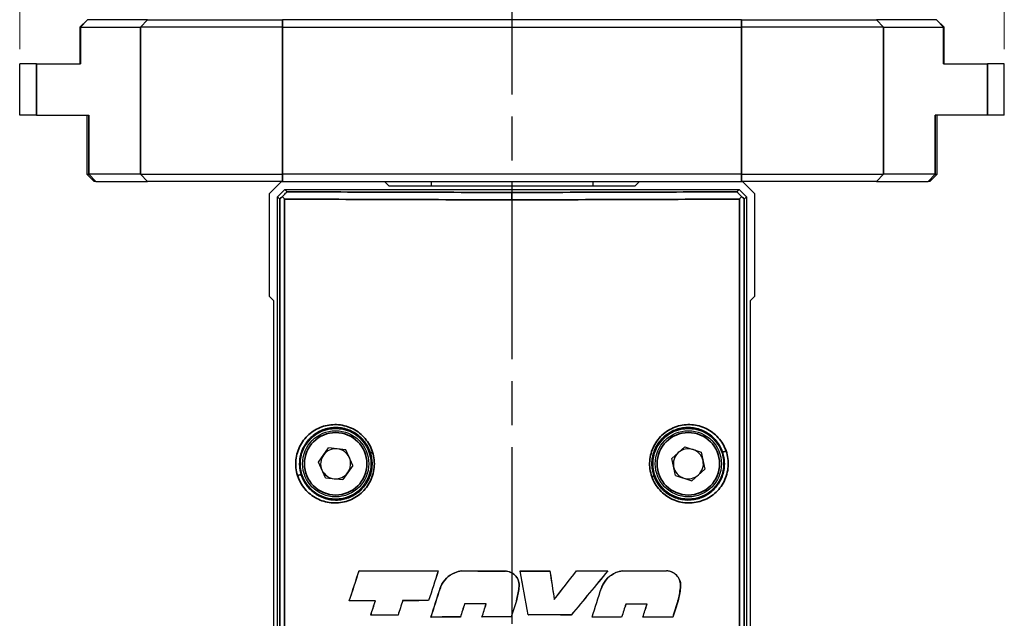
# Model space of a CAD drawing. Header units: millimetres. Extents: x 399 to 6233, y -1870 to 1602.
# Tile 441 of 656: x 4934 to 5001, y 425 to 466. Entities that reach past the tile are written whole.
import ezdxf

# ---------------------------------------------------------------- set-up
doc = ezdxf.new("R2010")
doc.units = ezdxf.units.MM
doc.linetypes.add('AM_ISO08W050', pattern=[18, 12, -1.5, 3, -1.5])
for name, color, linetype, lineweight in [('AM_5', 3, 'Continuous', 25), ('AM_7', 4, 'AM_ISO08W050', 25), ('可見 (ISO)', 7, 'Continuous', 25), ('窄部可見 (ISO)', 7, 'Continuous', 35)]:
    doc.layers.add(name, color=color, linetype=linetype, lineweight=lineweight)
doc.layers.add('S40', color=7, linetype='Continuous')
doc.styles.add('尺寸標註', font='romans.shx', dxfattribs={"bigfont": 'CHINESET.SHX'})
doc.dimstyles.new('CNS1$0', dxfattribs={"dimtxt": 2.5, "dimasz": 2.5, "dimexe": 1, "dimexo": 1, "dimgap": 1.5, "dimtad": 1, "dimtoh": 1, "dimdec": 1, "dimdsep": 46, "dimtxsty": '尺寸標註', "dimcen": 0, "dimclrd": 2, "dimclre": 2, "dimclrt": 1, "dimadec": 0, "dimazin": 2, "dimtp": 0.1, "dimtm": 0.1, "dimtfac": 0.71, "dimtdec": 1, "dimtmove": 0, "dimatfit": 0, "dimfxl": 0, "dimlwd": 13, "dimlwe": 13, "dimarcsym": 0})

# ---------------------------------------------------------------- blocks, each defined once
blk = doc.blocks.new('*D286')
at = {"layer": 'AM_5', "color": 2, "lineweight": 13}
for p, q in [((4933.764, 464.056), (4933.764, 496.86)), ((5000.764, 464.056), (5000.764, 496.86)), ((4936.264, 495.86), (4998.264, 495.86))]:
    blk.add_line(p, q, dxfattribs=at)
at = {"layer": 'AM_5', "color": 2, "lineweight": -2}
for points in [[(4936.264, 496.277), (4936.264, 495.443), (4933.764, 495.86)], [(4998.264, 496.277), (4998.264, 495.443), (5000.764, 495.86)]]:
    blk.add_solid(points, dxfattribs=at)
at = {"layer": 'Defpoints', "color": 0, "lineweight": -2}
for p in [(5000.764, 495.86), (4933.764, 463.056), (5000.764, 463.056)]:
    blk.add_point(p, dxfattribs=at)
at = {"layer": 'AM_5', "color": 1, "insert": (4967.264, 498.61), "char_height": 2.5, "attachment_point": 5, "style": '尺寸標註'}
blk.add_mtext('67', dxfattribs=at)
blk = doc.blocks.new('S40-左視-02')
at = {"layer": '可見 (ISO)'}
for p, q in [((-16.5, 34.833), (-15.678, 35.655)), ((-15.678, 35.655), (-8.678, 35.655)), ((-8.678, 35.655), (-8.378, 35.355)), ((8.378, 35.355), (8.678, 35.655)), ((8.678, 35.655), (15.678, 35.655)), ((15.678, 35.655), (16.5, 34.833)), ((-15.95, 34.605), (-15.45, 35.105)), ((-15.45, 35.105), (15.45, 35.105)), ((-15.45, 35.105), (-15.304, 34.96)), ((-8.378, 35.355), (8.378, 35.355)), ((15.304, 34.96), (15.45, 35.105)), ((15.45, 35.105), (15.95, 34.605)), ((-16.5, 27.833), (-16.5, 34.833)), ((-15.95, -22.845), (-15.95, 34.605)), ((-15.804, 34.459), (-15.95, 34.605)), ((15.95, 34.605), (15.804, 34.459)), ((15.95, 34.605), (15.95, -22.845)), ((16.5, 34.833), (16.5, 27.833)), ((-16.2, 27.533), (-16.5, 27.833)), ((-16.2, 1.205), (-16.2, 27.533)), ((16.5, 27.833), (16.2, 27.533)), ((16.2, 27.533), (16.2, 1.205)), ((12.5, 18.866), (12.5, 18.866)), ((-13.175, 16.574), (-12.484, 17.532)), ((-11.31, 17.413), (-12.484, 17.532)), ((11.757, 17.611), (10.878, 16.823)), ((11.757, 17.611), (12.879, 17.243)), ((-10.825, 16.336), (-11.31, 17.413)), ((11.121, 15.667), (10.878, 16.823)), ((12.879, 17.243), (13.122, 16.088)), ((-14.7, 16.733), (-14.7, 16.734)), ((-12.69, 15.497), (-13.175, 16.574)), ((-10.825, 16.336), (-11.516, 15.378)), ((12.243, 15.3), (13.122, 16.088)), ((-12.69, 15.497), (-11.516, 15.378)), ((11.121, 15.667), (12.243, 15.3)), ((12.5, 13.831), (12.5, 13.831)), ((-10.404, 9.187), (-10.401, 9.184)), ((-5.017, 9.171), (-5.022, 9.168)), ((-3.441, 9.168), (-3.44, 9.165)), ((-0.451, 9.166), (-0.451, 9.163)), ((0.55, 9.166), (0.554, 9.163)), ((2.581, 9.167), (2.578, 9.164)), ((4.387, 9.17), (4.389, 9.166)), ((6.524, 9.174), (6.516, 9.171)), ((7.524, 9.177), (7.524, 9.174)), ((10.515, 9.188), (10.515, 9.184)), ((-4.878, 8.008), (-4.874, 8.007)), ((0.471, 8.013), (0.468, 8.013)), ((6.085, 8.009), (6.088, 8.008)), ((11.462, 8.009), (11.458, 8.009)), ((-11.074, 7.131), (-11.069, 7.134)), ((-9.295, 7.138), (-9.29, 7.141)), ((-7.437, 7.144), (-7.44, 7.147)), ((-5.672, 7.148), (-5.674, 7.152)), ((-3.225, 6.922), (-3.227, 6.926)), ((-1.757, 6.924), (-1.752, 6.927)), ((0.31, 7.143), (0.307, 7.144)), ((2.876, 7.234), (2.874, 7.226)), ((7.748, 6.913), (7.745, 6.916)), ((9.187, 6.908), (9.192, 6.912)), ((11.299, 7.136), (11.296, 7.137)), ((-9.612, 6.157), (-9.607, 6.16)), ((-7.752, 6.163), (-7.754, 6.166)), ((-5.515, 6.031), (-5.51, 6.035)), ((-3.51, 6.035), (-3.512, 6.038)), ((-2.043, 6.036), (-2.038, 6.04)), ((-0.046, 6.037), (-0.048, 6.04)), ((1.109, 6.174), (1.112, 6.178)), ((4.033, 6.171), (4.031, 6.175)), ((5.45, 6.031), (5.455, 6.035)), ((7.462, 6.026), (7.459, 6.03)), ((8.903, 6.022), (8.908, 6.025)), ((10.936, 6.014), (10.934, 6.017))]:
    blk.add_line(p, q, dxfattribs=at)
for centre, radius in [((-12, 16.455), 2.4), ((12, 16.455), 2.4), ((-12, 16.455), 2.25), ((12, 16.455), 2.25)]:
    blk.add_circle(centre, radius, dxfattribs=at)
for centre, radius, start, end in [((-12, 16.455), 1.022, 84.21183, 144.21183), ((-12, 16.455), 1.023, 24.21183, 84.21183), ((12, 16.455), 1.022, 71.86527, 131.86527), ((12, 16.455), 1.022, 11.86527, 71.86527), ((-12, 16.455), 1.022, 144.21183, 204.21183), ((-12, 16.455), 1.022, 324.21183, 24.21183), ((12, 16.455), 1.022, 131.86527, 191.86527), ((12, 16.455), 1.022, 191.86527, 251.86527), ((12, 16.455), 1.022, 311.86527, 11.86527), ((-12, 16.455), 1.023, 204.21183, 264.21183), ((-12, 16.455), 1.023, 264.21183, 324.21183), ((12, 16.455), 1.022, 251.86527, 311.86527)]:
    blk.add_arc(centre, radius, start, end, dxfattribs=at)
for centre, major_axis, ratio, start_param, end_param in [((-15.304, 34.96), (0.5, 0.5), 0.017452, 3.14159, 4.006018), ((-15.304, 34.461), (0.493, -0.493), 0.175806, 4.197647, 4.541104), ((15.304, 34.461), (0.493, 0.493), 0.175806, 4.883675, 5.227077), ((15.304, 34.96), (0.5, -0.5), 0.017447, 5.418712, 6.283193), ((-7.896, 41.728), (135.674, 418.286), 0.017452, 4.635244, 4.640177), ((-7.928, 41.746), (-136.376, -420.45), 0.017452, 1.494045, 1.498935), ((0, 9.965), (45.744, 0), 0.017452, 4.48294, 4.602487), ((0, 9.965), (-45.944, 0), 0.017452, 1.342423, 1.461269), ((7.861, 21.945), (147.03, 453.297), 0.017452, 1.604649, 1.609098), ((7.825, 21.944), (-146.373, -451.272), 0.017452, 4.746358, 4.750843), ((0, 9.965), (45.743, 0), 0.017452, 4.6371, 4.702533), ((0, 9.965), (-45.943, 0), 0.017452, 1.49584, 1.560981), ((0, 9.965), (45.743, 0), 0.017452, 4.724406, 4.768849), ((-23.251, 7.761), (-249.048, 1332.253), 0.017452, 4.707935, 4.710181), ((0, 9.965), (-45.943, 0), 0.017452, 1.582853, 1.626945), ((-23.353, 7.761), (250.136, -1338.077), 0.017452, 1.56635, 1.568581), ((34.637, 31.259), (-302.392, 1983.882), 0.017452, 1.579274, 1.580251), ((34.484, 31.258), (301.054, -1975.105), 0.017452, 4.720914, 4.721892), ((-1.652, 4.857), (-74.387, -95.124), 0.017452, 1.609349, 1.62976), ((-1.645, 4.857), (74.061, 94.706), 0.017452, 4.751141, 4.771588), ((0, 0.048), (45.946, 55.561), 0.011124, 1.415052, 1.469496), ((0, 0.048), (45.746, 55.319), 0.011124, 1.41426, 1.469075), ((0, 9.965), (45.743, 0), 0.017452, 4.808444, 4.855496), ((0, 9.965), (-45.943, 0), 0.017452, 1.666469, 1.713111), ((0, 9.965), (45.744, 0), 0.017452, 4.877624, 4.94433), ((0, 9.965), (-45.944, 0), 0.017452, 1.735311, 1.801708), ((-7.991, 25.468), (145.917, 453.567), 0.017452, 4.675138, 4.6795), ((-8.027, 25.471), (-146.586, -455.646), 0.017452, 1.533743, 1.538075), ((-7.914, -8.16), (147.074, 457.162), 0.017452, 4.74905, 4.753378), ((-7.95, -8.161), (-147.737, -459.223), 0.017452, 1.607329, 1.611627), ((0, 6.356), (-45.744, 0), 0.017452, 4.917015, 4.956906), ((0, 6.356), (45.944, 0), 0.017452, 1.77441, 1.814116), ((-7.971, 37.124), (139.308, 433.025), 0.017452, 4.646428, 4.6487), ((-8.005, 37.138), (-140.007, -435.197), 0.017452, 1.505171, 1.507431), ((7.746, 27.276), (145.685, 452.845), 0.017452, 1.620874, 1.623042), ((7.708, 27.272), (-145.011, -450.75), 0.017452, 4.762673, 4.764851), ((0, 6.356), (45.943, 0), 0.017452, 1.694623, 1.73345), ((0, 6.356), (-45.743, 0), 0.017452, 4.836703, 4.875703), ((8.098, 14.323), (149.468, 464.604), 0.017452, 1.592333, 1.594243), ((8.062, 14.323), (-148.811, -462.563), 0.017452, 4.734003, 4.735922), ((0, 6.126), (45.943, 0), 0.017452, 1.608943, 1.641096), ((0, 6.126), (-45.743, 0), 0.017452, 4.750807, 4.782941), ((-8.072, 14.963), (148.705, 462.234), 0.017452, 4.69869, 4.700611), ((-8.108, 14.963), (-149.362, -464.277), 0.017452, 1.55719, 1.559101), ((0, 3.572), (45.944, 142.854), 0.005344, 1.547508, 1.555235), ((8.102, 3.573), (-149.34, -464.208), 0.017452, 4.710313, 4.712696), ((7.992, -18.94), (143.269, 445.335), 0.017452, 1.518318, 1.520312), ((7.957, -18.933), (-142.588, -443.219), 0.017452, 4.659657, 4.66166), ((0, 6.126), (45.944, 0), 0.017452, 1.369371, 1.401408), ((0, 6.126), (-45.744, 0), 0.017452, 4.510179, 4.542196), ((-7.477, -18.346), (142.921, 444.254), 0.017452, 4.772881, 4.774879), ((-7.516, -18.352), (-143.6, -446.366), 0.017452, 1.63105, 1.633039), ((8.061, -28.247), (136.544, 424.433), 0.017452, 1.492948, 1.495595), ((8.029, -28.227), (-135.835, -422.23), 0.017452, 4.634153, 4.63682), ((0, 5.376), (-45.744, 0), 0.017452, 4.882677, 4.924094), ((0, 5.376), (45.944, 0), 0.017452, 1.740393, 1.781457), ((0, 5.239), (-45.743, 0), 0.017452, 4.789192, 4.83325), ((0, 5.239), (45.943, 0), 0.017452, 1.64732, 1.691023), ((0, 5.239), (-45.743, 0), 0.017452, 4.713393, 4.757059), ((0, 5.239), (45.943, 0), 0.017452, 1.571851, 1.615167), ((0, 5.376), (-45.743, 0), 0.017452, 4.624105, 4.688146), ((0, 5.376), (45.943, 0), 0.017452, 1.482934, 1.546596), ((0, 5.239), (-45.743, 0), 0.017452, 4.548537, 4.592954), ((0, 5.239), (45.943, 0), 0.017452, 1.407721, 1.451778), ((0, 5.239), (-45.744, 0), 0.017452, 4.470973, 4.516514), ((0, 5.239), (45.944, 0), 0.017452, 1.33051, 1.375677)]:
    blk.add_ellipse(centre, major_axis=major_axis, ratio=ratio, start_param=start_param, end_param=end_param, dxfattribs=at)
for points, knots in [([(-15.622, 34.628), (-15.582, 34.668), (-15.542, 34.709), (-15.467, 34.785), (-15.432, 34.82), (-15.375, 34.879), (-15.353, 34.903), (-15.325, 34.933), (-15.316, 34.943), (-15.306, 34.956), (-15.304, 34.959), (-15.304, 34.96)], [0.00000099, 0.00000099, 0.00000099, 0.00000099, 0.01702996, 0.01702996, 0.03328155, 0.03328155, 0.04744352, 0.04744352, 0.05732796, 0.05732796, 0.06696406, 0.06696406, 0.06696406, 0.06696406]), ([(15.304, 34.96), (15.304, 34.959), (15.306, 34.956), (15.316, 34.943), (15.325, 34.933), (15.353, 34.903), (15.375, 34.879), (15.432, 34.82), (15.467, 34.785), (15.542, 34.709), (15.582, 34.668), (15.622, 34.628)], [0.00000019, 0.00000019, 0.00000019, 0.00000019, 0.00958951, 0.00958951, 0.01942595, 0.01942595, 0.03351977, 0.03351977, 0.04969025, 0.04969025, 0.06662507, 0.06662507, 0.06662507, 0.06662507]), ([(-4.878, 8.008), (-4.866, 8.041), (-4.854, 8.073), (-4.752, 8.32), (-4.617, 8.516), (-4.307, 8.826), (-4.111, 8.96), (-3.749, 9.11), (-3.594, 9.149), (-3.441, 9.168)], [0.5825559, 0.5825559, 0.5825559, 0.5825559, 0.5923311, 0.5923311, 0.6581416, 0.6581416, 0.724146, 0.724146, 0.7690398, 0.7690398, 0.7690398, 0.7690398]), ([(-3.44, 9.165), (-3.593, 9.146), (-3.748, 9.106), (-4.109, 8.957), (-4.305, 8.823), (-4.615, 8.514), (-4.749, 8.318), (-4.851, 8.072), (-4.863, 8.04), (-4.874, 8.007)], [0.8089084, 0.8089084, 0.8089084, 0.8089084, 0.8536893, 0.8536893, 0.9195588, 0.9195588, 0.9852367, 0.9852367, 0.9949888, 0.9949888, 0.9949888, 0.9949888]), ([(-0.451, 9.166), (-0.341, 9.161), (-0.226, 9.137), (0.002, 9.042), (0.112, 8.967), (0.286, 8.793), (0.362, 8.682), (0.462, 8.44), (0.487, 8.309), (0.487, 8.186), (0.487, 8.129), (0.481, 8.071), (0.471, 8.013)], [0.4481982, 0.4481982, 0.4481982, 0.4481982, 0.4807882, 0.4807882, 0.5177647, 0.5177647, 0.5547396, 0.5547396, 0.5917144, 0.5917144, 0.5917144, 0.6086798, 0.6086798, 0.6086798, 0.6086798]), ([(0.468, 8.013), (0.478, 8.071), (0.483, 8.129), (0.483, 8.308), (0.459, 8.439), (0.359, 8.68), (0.283, 8.79), (0.11, 8.964), (0, 9.039), (-0.227, 9.133), (-0.341, 9.158), (-0.451, 9.163)], [-0.3117206, -0.3117206, -0.3117206, -0.3117206, -0.2948045, -0.2948045, -0.2579612, -0.2579612, -0.2211179, -0.2211179, -0.1842729, -0.1842729, -0.1518065, -0.1518065, -0.1518065, -0.1518065]), ([(6.085, 8.009), (6.096, 8.041), (6.109, 8.074), (6.21, 8.321), (6.344, 8.517), (6.654, 8.829), (6.852, 8.965), (7.215, 9.117), (7.371, 9.157), (7.524, 9.177)], [0.5887308, 0.5887308, 0.5887308, 0.5887308, 0.5984663, 0.5984663, 0.6643072, 0.6643072, 0.7311621, 0.7311621, 0.7766128, 0.7766128, 0.7766128, 0.7766128]), ([(7.524, 9.174), (7.371, 9.154), (7.216, 9.113), (6.854, 8.962), (6.656, 8.827), (6.347, 8.515), (6.213, 8.319), (6.112, 8.072), (6.1, 8.04), (6.088, 8.008)], [-0.2434649, -0.2434649, -0.2434649, -0.2434649, -0.1981316, -0.1981316, -0.1314185, -0.1314185, -0.0657093, -0.0657093, -0.0559962, -0.0559962, -0.0559962, -0.0559962]), ([(10.515, 9.188), (10.628, 9.183), (10.747, 9.158), (10.981, 9.061), (11.095, 8.983), (11.273, 8.805), (11.35, 8.693), (11.452, 8.446), (11.477, 8.312), (11.477, 8.186), (11.477, 8.128), (11.472, 8.068), (11.462, 8.009)], [0.463511, 0.463511, 0.463511, 0.463511, 0.4979661, 0.4979661, 0.5369755, 0.5369755, 0.5748596, 0.5748596, 0.6127438, 0.6127438, 0.6127438, 0.6300956, 0.6300956, 0.6300956, 0.6300956]), ([(11.458, 8.009), (11.468, 8.069), (11.474, 8.128), (11.474, 8.311), (11.448, 8.445), (11.347, 8.691), (11.27, 8.802), (11.093, 8.981), (10.979, 9.058), (10.746, 9.155), (10.628, 9.179), (10.515, 9.184)], [-0.3225381, -0.3225381, -0.3225381, -0.3225381, -0.3052377, -0.3052377, -0.2674894, -0.2674894, -0.2297412, -0.2297412, -0.1908825, -0.1908825, -0.1565689, -0.1565689, -0.1565689, -0.1565689])]:
    blk.add_open_spline(points, degree=3, knots=knots, dxfattribs=at)
for points in [[(0.307, 7.144), (0.381, 7.43), (0.435, 7.72), (0.468, 8.013)], [(0.471, 8.013), (0.438, 7.719), (0.385, 7.429), (0.31, 7.143)], [(11.296, 7.137), (11.371, 7.424), (11.425, 7.715), (11.458, 8.009)], [(11.462, 8.009), (11.428, 7.714), (11.374, 7.423), (11.299, 7.136)]]:
    blk.add_open_spline(points, degree=3, dxfattribs=at)
at = {"layer": '窄部可見 (ISO)'}
for p, q in [((0, 34.913), (0, 34.413)), ((-15.804, -22.7), (-15.804, 34.459)), ((-15.474, 34.46), (-15.474, -22.7)), ((15.474, -22.7), (15.474, 34.46)), ((15.804, 34.459), (15.804, -22.7))]:
    blk.add_line(p, q, dxfattribs=at)
for centre in [(-12, 16.455), (12, 16.455)]:
    blk.add_circle(centre, 2.125, dxfattribs=at)
for centre, major_axis, ratio, start_param, end_param in [((-9.445, 17.248), (-0.191, -0.059), 0.062926, 4.911673, 6.265697), ((14.504, 17.327), (-0.189, -0.065), 0.109215, 0.017558, 1.876428), ((-14.53, 15.663), (0.191, 0.059), 0.099527, 0.01754, 1.880288), ((9.471, 15.583), (0.189, 0.065), 0.069409, 4.910151, 6.26569)]:
    blk.add_ellipse(centre, major_axis=major_axis, ratio=ratio, start_param=start_param, end_param=end_param, dxfattribs=at)
for points, knots in [([(-15.304, 34.96), (-12.909, 34.944), (-10.422, 34.933), (-7.897, 34.925), (-5.285, 34.917), (-2.633, 34.913), (0, 34.913)], [5.9381675, 5.9381675, 5.9381675, 5.9381675, 6.1077792, 6.1077792, 6.1077792, 6.2831853, 6.2831853, 6.2831853, 6.2831853]), ([(0, 34.913), (2.633, 34.913), (5.285, 34.917), (7.897, 34.925), (10.422, 34.933), (12.909, 34.944), (15.304, 34.96)], [0, 0, 0, 0, 0.1754058, 0.1754058, 0.1754058, 0.3450214, 0.3450214, 0.3450214, 0.3450214]), ([(0, 34.413), (-2.662, 34.413), (-5.344, 34.417), (-7.984, 34.425), (-10.537, 34.433), (-13.051, 34.445), (-15.474, 34.46)], [0, 0, 0, 0, 0.1754061, 0.1754061, 0.1754061, 0.345025, 0.345025, 0.345025, 0.345025]), ([(15.474, 34.46), (13.051, 34.445), (10.537, 34.433), (7.984, 34.425), (5.344, 34.417), (2.662, 34.413), (0, 34.413)], [5.9381603, 5.9381603, 5.9381603, 5.9381603, 6.1077795, 6.1077795, 6.1077795, 6.2831853, 6.2831853, 6.2831853, 6.2831853]), ([(-14.594, 15.663), (-14.647, 15.832), (-14.682, 16.005), (-14.701, 16.182), (-14.719, 16.359), (-14.719, 16.539), (-14.702, 16.715), (-14.684, 16.892), (-14.65, 17.065), (-14.598, 17.234), (-14.546, 17.403), (-14.476, 17.568), (-14.393, 17.722), (-14.31, 17.876), (-14.211, 18.021), (-14.099, 18.156), (-13.987, 18.291), (-13.863, 18.412), (-13.729, 18.521), (-13.595, 18.63), (-13.449, 18.726), (-13.297, 18.807), (-13.145, 18.887), (-12.987, 18.953), (-12.823, 19.003), (-12.658, 19.053), (-12.488, 19.088), (-12.318, 19.105), (-12.147, 19.123), (-11.976, 19.124), (-11.803, 19.109), (-11.458, 19.079), (-11.123, 18.983), (-10.811, 18.822), (-10.656, 18.742), (-10.509, 18.647), (-10.373, 18.539), (-10.237, 18.431), (-10.108, 18.307), (-9.995, 18.172), (-9.881, 18.038), (-9.781, 17.893), (-9.696, 17.739), (-9.611, 17.584), (-9.54, 17.418), (-9.486, 17.248)], [0.016662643, 0.016662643, 0.016662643, 0.016662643, 0.017195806, 0.017195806, 0.017195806, 0.017729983, 0.017729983, 0.017729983, 0.018267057, 0.018267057, 0.018267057, 0.018804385, 0.018804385, 0.018804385, 0.019342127, 0.019342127, 0.019342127, 0.019880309, 0.019880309, 0.019880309, 0.02041893, 0.02041893, 0.02041893, 0.020957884, 0.020957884, 0.020957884, 0.021497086, 0.021497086, 0.021497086, 0.022036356, 0.022036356, 0.022036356, 0.023114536, 0.023114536, 0.023114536, 0.023653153, 0.023653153, 0.023653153, 0.024190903, 0.024190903, 0.024190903, 0.024728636, 0.024728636, 0.024728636, 0.025266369, 0.025266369, 0.025266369, 0.025266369]), ([(-9.636, 17.189), (-9.68, 17.332), (-9.738, 17.471), (-9.876, 17.734), (-9.956, 17.857), (-10.138, 18.089), (-10.24, 18.198), (-10.459, 18.393), (-10.576, 18.48), (-10.823, 18.632), (-10.956, 18.698), (-11.225, 18.803), (-11.362, 18.843), (-11.644, 18.9), (-11.789, 18.916), (-12.074, 18.922), (-12.216, 18.913), (-12.498, 18.87), (-12.639, 18.836), (-12.909, 18.745), (-13.04, 18.688), (-13.292, 18.551), (-13.413, 18.47), (-13.638, 18.29), (-13.742, 18.19), (-13.934, 17.971), (-14.022, 17.852), (-14.173, 17.601), (-14.237, 17.469), (-14.396, 17.051), (-14.45, 16.756), (-14.45, 16.455)], [0.008449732, 0.008449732, 0.008449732, 0.008449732, 0.008899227, 0.008899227, 0.009348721, 0.009348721, 0.009798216, 0.009798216, 0.01024771, 0.01024771, 0.010697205, 0.010697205, 0.011146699, 0.011146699, 0.011596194, 0.011596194, 0.012045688, 0.012045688, 0.012495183, 0.012495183, 0.012944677, 0.012944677, 0.013394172, 0.013394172, 0.013843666, 0.013843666, 0.014293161, 0.014293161, 0.014742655, 0.014742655, 0.015641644, 0.015641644, 0.015641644, 0.015641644]), ([(9.513, 15.583), (9.454, 15.752), (9.413, 15.925), (9.365, 16.28), (9.359, 16.461), (9.384, 16.816), (9.414, 16.991), (9.508, 17.333), (9.574, 17.501), (9.813, 17.973), (10.038, 18.256), (10.437, 18.595), (10.583, 18.696), (10.887, 18.866), (11.045, 18.935), (11.374, 19.042), (11.545, 19.079), (11.886, 19.121), (12.057, 19.125), (12.573, 19.089), (12.906, 19), (13.371, 18.773), (13.517, 18.683), (13.791, 18.476), (13.921, 18.358), (14.153, 18.098), (14.255, 17.958), (14.433, 17.657), (14.509, 17.495), (14.567, 17.327)], [0.016614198, 0.016614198, 0.016614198, 0.016614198, 0.01715223, 0.01715223, 0.017690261, 0.017690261, 0.018228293, 0.018228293, 0.018766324, 0.018766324, 0.019842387, 0.019842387, 0.020380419, 0.020380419, 0.02091845, 0.02091845, 0.021456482, 0.021456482, 0.021994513, 0.021994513, 0.023070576, 0.023070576, 0.023608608, 0.023608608, 0.024146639, 0.024146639, 0.024684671, 0.024684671, 0.025222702, 0.025222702, 0.025222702, 0.025222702]), ([(14.315, 17.261), (14.267, 17.4), (14.206, 17.536), (14.064, 17.789), (13.982, 17.908), (13.8, 18.13), (13.698, 18.234), (13.481, 18.42), (13.366, 18.502), (13.123, 18.647), (12.993, 18.709), (12.729, 18.809), (12.594, 18.848), (12.317, 18.901), (12.175, 18.917), (11.892, 18.922), (11.751, 18.912), (11.47, 18.869), (11.33, 18.835), (11.059, 18.743), (10.929, 18.685), (10.677, 18.547), (10.555, 18.465), (10.33, 18.284), (10.225, 18.183), (10.034, 17.963), (9.947, 17.843), (9.797, 17.592), (9.733, 17.46), (9.63, 17.183), (9.59, 17.04), (9.538, 16.751), (9.524, 16.604), (9.524, 16.455)], [0.008491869, 0.008491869, 0.008491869, 0.008491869, 0.008936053, 0.008936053, 0.009380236, 0.009380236, 0.00982442, 0.00982442, 0.010268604, 0.010268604, 0.010712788, 0.010712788, 0.011156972, 0.011156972, 0.011601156, 0.011601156, 0.01204534, 0.01204534, 0.012489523, 0.012489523, 0.012933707, 0.012933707, 0.013377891, 0.013377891, 0.013822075, 0.013822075, 0.014266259, 0.014266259, 0.014710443, 0.014710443, 0.015154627, 0.015154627, 0.015598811, 0.015598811, 0.015598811, 0.015598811]), ([(-9.486, 17.248), (-9.433, 17.078), (-9.397, 16.901), (-9.361, 16.548), (-9.361, 16.37), (-9.396, 16.014), (-9.432, 15.839), (-9.536, 15.501), (-9.606, 15.336), (-9.777, 15.024), (-9.876, 14.879), (-10.103, 14.61), (-10.231, 14.485), (-10.504, 14.267), (-10.65, 14.172), (-10.96, 14.011), (-11.122, 13.946), (-11.453, 13.85), (-11.624, 13.818), (-11.968, 13.786), (-12.139, 13.787), (-12.479, 13.821), (-12.65, 13.855), (-12.978, 13.954), (-13.136, 14.018), (-13.44, 14.178), (-13.586, 14.274), (-13.854, 14.49), (-13.978, 14.611), (-14.203, 14.878), (-14.303, 15.024), (-14.471, 15.33), (-14.54, 15.492), (-14.594, 15.663)], [0.008052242, 0.008052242, 0.008052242, 0.008052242, 0.008590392, 0.008590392, 0.009128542, 0.009128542, 0.009666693, 0.009666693, 0.010204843, 0.010204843, 0.010742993, 0.010742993, 0.011281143, 0.011281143, 0.011819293, 0.011819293, 0.012357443, 0.012357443, 0.012895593, 0.012895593, 0.013433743, 0.013433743, 0.013971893, 0.013971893, 0.014510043, 0.014510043, 0.015048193, 0.015048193, 0.015586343, 0.015586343, 0.016124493, 0.016124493, 0.016662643, 0.016662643, 0.016662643, 0.016662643]), ([(-9.524, 16.455), (-9.524, 16.579), (-9.533, 16.702), (-9.552, 16.825), (-9.571, 16.948), (-9.599, 17.07), (-9.636, 17.189)], [0.0077021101, 0.0077021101, 0.0077021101, 0.0077021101, 0.0080759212, 0.0080759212, 0.0080759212, 0.0084497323, 0.0084497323, 0.0084497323, 0.0084497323]), ([(14.567, 17.327), (14.626, 17.159), (14.667, 16.984), (14.715, 16.632), (14.721, 16.455), (14.697, 16.098), (14.666, 15.921), (14.573, 15.581), (14.508, 15.414), (14.349, 15.099), (14.255, 14.951), (14.04, 14.677), (13.917, 14.55), (13.524, 14.212), (13.218, 14.039), (12.571, 13.822), (12.223, 13.775), (11.711, 13.805), (11.538, 13.832), (11.203, 13.919), (11.041, 13.977), (10.729, 14.126), (10.577, 14.218), (10.297, 14.427), (10.168, 14.544), (9.932, 14.806), (9.826, 14.95), (9.646, 15.253), (9.572, 15.413), (9.513, 15.583)], [0.007999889, 0.007999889, 0.007999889, 0.007999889, 0.008538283, 0.008538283, 0.009076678, 0.009076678, 0.009615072, 0.009615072, 0.010153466, 0.010153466, 0.010691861, 0.010691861, 0.011230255, 0.011230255, 0.012307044, 0.012307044, 0.013383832, 0.013383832, 0.013922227, 0.013922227, 0.014460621, 0.014460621, 0.014999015, 0.014999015, 0.01553741, 0.01553741, 0.016075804, 0.016075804, 0.016614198, 0.016614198, 0.016614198, 0.016614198]), ([(14.45, 16.455), (14.45, 16.592), (14.439, 16.728), (14.394, 16.998), (14.359, 17.132), (14.315, 17.261)], [0.0076672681, 0.0076672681, 0.0076672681, 0.0076672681, 0.0080795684, 0.0080795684, 0.0084918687, 0.0084918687, 0.0084918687, 0.0084918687]), ([(-14.45, 16.455), (-14.45, 16.371), (-14.446, 16.286), (-14.437, 16.203), (-14.433, 16.163), (-14.428, 16.123), (-14.422, 16.084), (-14.404, 15.961), (-14.376, 15.841), (-14.339, 15.723)], [0.015641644, 0.015641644, 0.015641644, 0.015641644, 0.0158933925, 0.0158933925, 0.0158933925, 0.0160132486, 0.0160132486, 0.0160132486, 0.0163848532, 0.0163848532, 0.0163848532, 0.0163848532]), ([(-14.339, 15.723), (-14.29, 15.565), (-14.226, 15.416), (-14.149, 15.274), (-14.086, 15.159), (-14.014, 15.048), (-13.933, 14.944), (-13.914, 14.92), (-13.896, 14.897), (-13.877, 14.874), (-13.773, 14.75), (-13.659, 14.639), (-13.536, 14.539), (-13.459, 14.476), (-13.377, 14.418), (-13.293, 14.365), (-13.242, 14.333), (-13.19, 14.304), (-13.138, 14.276), (-12.997, 14.202), (-12.852, 14.142), (-12.701, 14.096), (-12.635, 14.076), (-12.569, 14.059), (-12.501, 14.045), (-12.413, 14.026), (-12.324, 14.012), (-12.235, 14.003), (-12.078, 13.987), (-11.92, 13.986), (-11.761, 14.001), (-11.723, 14.005), (-11.685, 14.009), (-11.648, 14.014), (-11.527, 14.031), (-11.408, 14.057), (-11.293, 14.091), (-11.271, 14.097), (-11.249, 14.104), (-11.228, 14.111), (-11.098, 14.153), (-10.97, 14.206), (-10.847, 14.27), (-10.841, 14.274), (-10.834, 14.277), (-10.827, 14.281), (-10.698, 14.35), (-10.577, 14.429), (-10.462, 14.52), (-10.456, 14.525), (-10.45, 14.529), (-10.444, 14.534), (-10.336, 14.621), (-10.234, 14.719), (-10.142, 14.823), (-10.126, 14.84), (-10.111, 14.858), (-10.097, 14.875), (-10.017, 14.971), (-9.945, 15.072), (-9.88, 15.179), (-9.86, 15.212), (-9.841, 15.245), (-9.823, 15.279), (-9.77, 15.376), (-9.724, 15.477), (-9.685, 15.58), (-9.666, 15.63), (-9.648, 15.681), (-9.633, 15.731), (-9.605, 15.822), (-9.582, 15.915), (-9.565, 16.009), (-9.553, 16.077), (-9.543, 16.145), (-9.536, 16.214), (-9.528, 16.295), (-9.524, 16.375), (-9.524, 16.455)], [0.000508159, 0.000508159, 0.000508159, 0.000508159, 0.001003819, 0.001003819, 0.001003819, 0.001407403, 0.001407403, 0.001407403, 0.001498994, 0.001498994, 0.001498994, 0.001996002, 0.001996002, 0.001996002, 0.002306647, 0.002306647, 0.002306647, 0.002492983, 0.002492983, 0.002492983, 0.002990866, 0.002990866, 0.002990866, 0.003205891, 0.003205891, 0.003205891, 0.003488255, 0.003488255, 0.003488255, 0.003986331, 0.003986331, 0.003986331, 0.004105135, 0.004105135, 0.004105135, 0.004483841, 0.004483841, 0.004483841, 0.004554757, 0.004554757, 0.004554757, 0.004980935, 0.004980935, 0.004980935, 0.005004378, 0.005004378, 0.005004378, 0.005454, 0.005454, 0.005454, 0.005477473, 0.005477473, 0.005477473, 0.005903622, 0.005903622, 0.005903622, 0.005973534, 0.005973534, 0.005973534, 0.006353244, 0.006353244, 0.006353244, 0.006469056, 0.006469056, 0.006469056, 0.006802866, 0.006802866, 0.006802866, 0.006964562, 0.006964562, 0.006964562, 0.007252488, 0.007252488, 0.007252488, 0.007459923, 0.007459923, 0.007459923, 0.00770211, 0.00770211, 0.00770211, 0.00770211]), ([(9.524, 16.455), (9.524, 16.317), (9.536, 16.18), (9.581, 15.91), (9.615, 15.778), (9.66, 15.648)], [0.0155988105, 0.0155988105, 0.0155988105, 0.0155988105, 0.0160090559, 0.0160090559, 0.0164193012, 0.0164193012, 0.0164193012, 0.0164193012]), ([(9.66, 15.648), (9.757, 15.367), (9.902, 15.111), (10.089, 14.885), (10.276, 14.658), (10.498, 14.471), (10.748, 14.325), (10.999, 14.179), (11.268, 14.081), (11.549, 14.03), (11.831, 13.979), (12.114, 13.977), (12.394, 14.024), (12.675, 14.072), (12.942, 14.165), (13.191, 14.305), (13.315, 14.375), (13.433, 14.454), (13.543, 14.544), (13.653, 14.634), (13.757, 14.735), (13.851, 14.844), (13.946, 14.954), (14.03, 15.071), (14.104, 15.195), (14.178, 15.32), (14.242, 15.453), (14.294, 15.59), (14.345, 15.728), (14.384, 15.869), (14.41, 16.014), (14.437, 16.159), (14.45, 16.308), (14.45, 16.455)], [0.000560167, 0.000560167, 0.000560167, 0.000560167, 0.001448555, 0.001448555, 0.001448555, 0.002336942, 0.002336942, 0.002336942, 0.00322533, 0.00322533, 0.00322533, 0.004113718, 0.004113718, 0.004113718, 0.005002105, 0.005002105, 0.005002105, 0.005446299, 0.005446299, 0.005446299, 0.005890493, 0.005890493, 0.005890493, 0.006334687, 0.006334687, 0.006334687, 0.00677888, 0.00677888, 0.00677888, 0.007223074, 0.007223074, 0.007223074, 0.007667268, 0.007667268, 0.007667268, 0.007667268])]:
    blk.add_open_spline(points, degree=3, knots=knots, dxfattribs=at)

msp = doc.modelspace()

# ---------------------------------------------------------------- linework, layer by layer
at = {"layer": 'AM_7'}
msp.add_line((4967.264, 490.977), (4967.264, 384.446), dxfattribs=at)
at = {"layer": '可見 (ISO)'}
for p, q in [((4938.368, 466.056), (4937.868, 465.556)), ((4938.368, 466.056), (4938.385, 466.056)), ((4942.467, 466.056), (4938.385, 466.056)), ((4942.467, 466.056), (4951.644, 466.056)), ((4982.885, 466.056), (4951.644, 466.056)), ((4982.885, 466.056), (4992.061, 466.056)), ((4996.144, 466.056), (4992.061, 466.056)), ((4996.144, 466.056), (4996.161, 466.056)), ((4996.161, 466.056), (4996.661, 465.556)), ((4937.902, 465.556), (4937.868, 465.556)), ((4937.868, 465.556), (4937.868, 463.056)), ((4937.902, 465.556), (4941.984, 465.556)), ((4951.644, 465.556), (4941.984, 465.556)), ((4951.644, 465.556), (4982.885, 465.556)), ((4992.544, 465.556), (4982.885, 465.556)), ((4992.544, 465.556), (4996.627, 465.556)), ((4996.661, 465.556), (4996.627, 465.556)), ((4996.661, 463.056), (4996.661, 465.556)), ((4934.906, 463.056), (4933.764, 463.056)), ((4933.764, 459.556), (4933.764, 463.056)), ((4934.906, 463.056), (4937.902, 463.056)), ((4996.627, 463.056), (4999.623, 463.056)), ((5000.764, 463.056), (4999.623, 463.056)), ((5000.764, 459.556), (5000.764, 463.056)), ((4934.906, 459.556), (4933.764, 459.556)), ((4934.906, 459.556), (4938.468, 459.556)), ((4938.331, 459.556), (4938.331, 455.556)), ((4999.623, 459.556), (4996.061, 459.556)), ((4996.197, 455.556), (4996.197, 459.556)), ((5000.764, 459.556), (4999.623, 459.556)), ((4938.331, 455.556), (4938.468, 455.556)), ((4938.831, 455.056), (4938.331, 455.556)), ((4941.984, 455.556), (4938.468, 455.556)), ((4938.951, 455.056), (4938.831, 455.056)), ((4938.951, 455.056), (4942.467, 455.056)), ((4941.984, 455.556), (4951.644, 455.556)), ((4951.587, 455.056), (4942.467, 455.056)), ((4982.885, 455.556), (4951.644, 455.556)), ((4958.587, 455.056), (4975.942, 455.056)), ((4961.775, 455.056), (4961.754, 454.756)), ((4972.754, 455.056), (4972.775, 454.756)), ((4982.885, 455.556), (4992.544, 455.556)), ((4992.061, 455.056), (4982.942, 455.056)), ((4992.061, 455.056), (4995.578, 455.056)), ((4996.061, 455.556), (4992.544, 455.556)), ((4995.697, 455.056), (4995.578, 455.056)), ((4995.697, 455.056), (4996.197, 455.556)), ((4996.061, 455.556), (4996.197, 455.556))]:
    msp.add_line(p, q, dxfattribs=at)
at = {"layer": '窄部可見 (ISO)'}
for p, q in [((4937.902, 465.556), (4938.385, 466.056)), ((4941.984, 465.556), (4942.467, 466.056)), ((4951.644, 465.556), (4951.644, 466.056)), ((4982.885, 465.556), (4982.885, 466.056)), ((4992.544, 465.556), (4992.061, 466.056)), ((4996.627, 465.556), (4996.144, 466.056)), ((4937.902, 463.056), (4937.902, 465.556)), ((4941.984, 465.556), (4941.984, 455.556)), ((4951.644, 455.556), (4951.644, 465.556)), ((4982.885, 465.556), (4982.885, 455.556)), ((4992.544, 455.556), (4992.544, 465.556)), ((4996.627, 465.556), (4996.627, 463.056)), ((4934.906, 459.556), (4934.906, 463.056)), ((4999.623, 459.556), (4999.623, 463.056)), ((4938.468, 455.556), (4938.468, 459.556)), ((4996.061, 459.556), (4996.061, 455.556)), ((4938.468, 455.556), (4938.951, 455.056)), ((4942.467, 455.056), (4941.984, 455.556)), ((4951.644, 455.556), (4951.644, 455.056)), ((4982.885, 455.556), (4982.885, 455.056)), ((4992.544, 455.556), (4992.061, 455.056)), ((4996.061, 455.556), (4995.578, 455.056))]:
    msp.add_line(p, q, dxfattribs=at)

# ---------------------------------------------------------------- block references
at = {"layer": 'S40'}
msp.add_blockref('S40-左視-02', (4967.264, 419.401), dxfattribs=at)

# ---------------------------------------------------------------- dimensions: what is measured, and where the dimension line sits
at = {"layer": 'AM_5'}
dim = msp.add_linear_dim(base=(5000.764, 495.86), p1=(4933.764, 463.056), p2=(5000.764, 463.056), dimstyle='CNS1$0', override={"dimfxl": 4, "dimarcsym": 1}, dxfattribs=at)
dim.commit()
dim.dimension.update_dxf_attribs({"geometry": '*D286', "text_midpoint": (4967.264, 498.61)})

doc.saveas('drawing.dxf')
